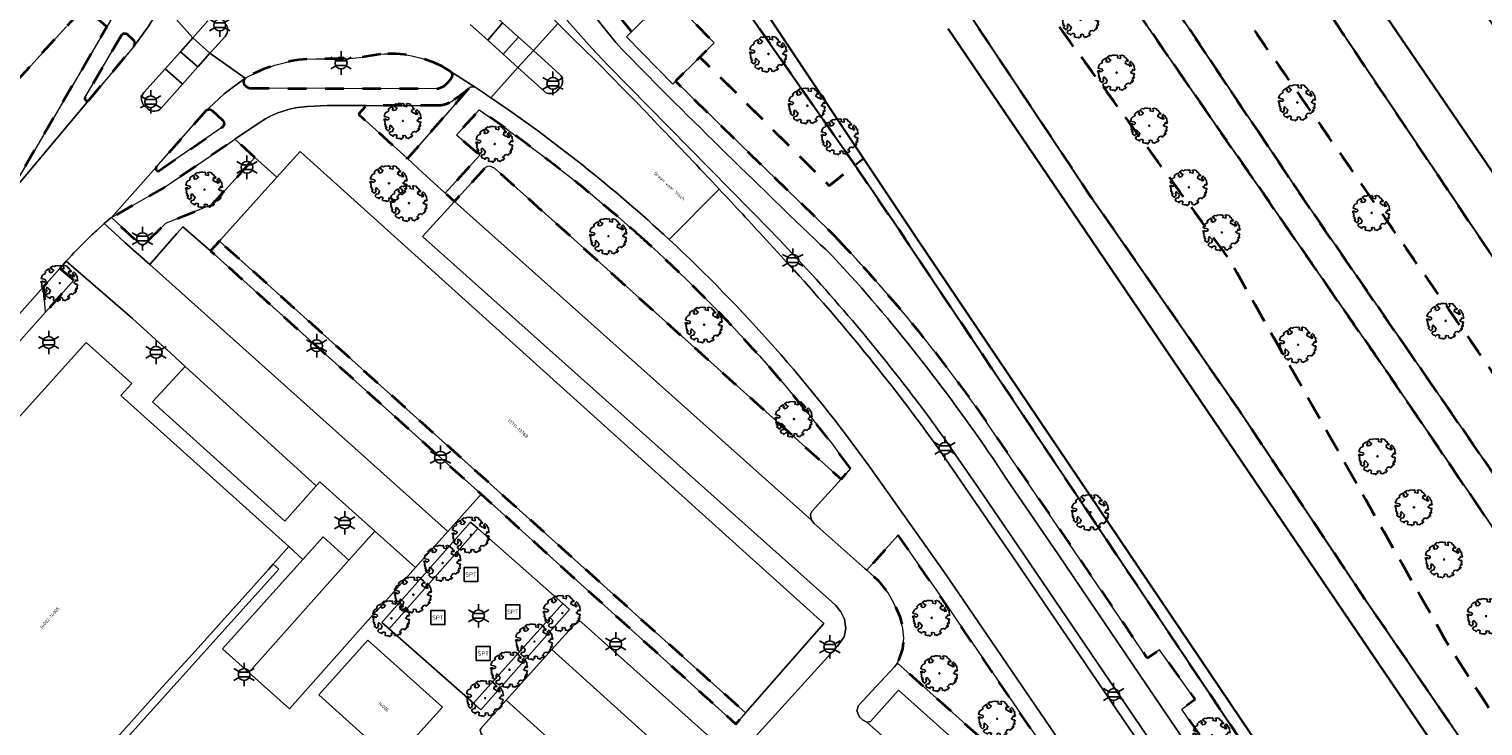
# Model space of a CAD drawing. Extents: x 105780 to 185197, y 477999 to 525027.
# Tile 301 of 562: x 107451 to 107607, y 478948 to 479023. Entities that reach past the tile are written whole.
import ezdxf
from ezdxf.enums import TextEntityAlignment as Align

# ---------------------------------------------------------------- set-up
doc = ezdxf.new("R2010")
doc.units = 0
doc.linetypes.add('XX-HIDDEN', pattern=[4, 2, -2])
for name, color, linetype, lineweight in [('B-GV-GR-BOOM-S', 252, 'Continuous', 25), ('B-GV-GR-HAAG_01-G', 252, 'GR-HAAG1', 13), ('B-GV-GR-MATERIAALGRENS-G', 252, 'XX-HIDDEN', 35), ('B-RO-IE-MEUBILAIR_WEGMEUBILAIR-S', 252, 'Continuous', 25), ('B-RO-IE-TERREINAFSCHEIDING_KUNSTMATIG_HEKWERK-G', 252, 'IE-TERREINAFSCHEIDING-KUNSTMATIG', 18), ('B-WE-GW-WATERGANG_SLOOT_INSTEEK-G', 252, 'Continuous', 30), ('B-XX-KG-KADASTRAAL_BEBOUWING-G', 252, 'Continuous', 20), ('B1-WE-GW-TALUD_KRUIN-G', 252, 'Continuous', 25), ('B1-WE-OG-BEBOUWING-T18', 7, 'Continuous', 18), ('B1-WE-OG-TOPOGRAFIE-T18', 10, 'Continuous', 18), ('B1-WE-VH-VERHARDING_ASFALT-GV', 252, 'Continuous', 18), ('B1-WE-VH-VERHARDING_BETONSTRAATSTEEN-GV', 252, 'Continuous', 18), ('B1-WE-VH-VERHARDING_TEGEL-GV', 252, 'Continuous', 18)]:
    doc.layers.add(name, color=color, linetype=linetype, lineweight=lineweight)
doc.styles.add('NLCS-ISO', font='NLCS-ISO.ttf')
doc.styles.add('NLCS-ISO-M200-T18', font='NLCS-ISO.ttf', dxfattribs={"height": 0.36})
doc.linetypes.add('GR-HAAG1', pattern='A,6,[176,NLCS.shx,S=0.125,R=0,X=0,Y=0],-2', length=8)
doc.linetypes.add('IE-TERREINAFSCHEIDING-KUNSTMATIG', pattern='A,4,[82,NLCS.SHX,S=0.75,R=90,X=0,Y=0],4,-2', length=10)

# ---------------------------------------------------------------- blocks, each defined once
blk = doc.blocks.new('B-SIE-WEG_LICHTMAST-SO')
at = {"ltscale": 0.1}
for p, q in [((-1.1, 0.63), (-2.19, 1.27)), ((0, 1.27), (0, 2.53)), ((1.1, 0.63), (2.19, 1.27)), ((-1.1, -0.63), (-2.19, -1.27)), ((0, -1.27), (0, -2.53)), ((1.1, -0.63), (2.19, -1.27))]:
    blk.add_line(p, q, dxfattribs=at)
at = {"flags": 128}
for points in [[(-1.16, 0.5), (1.16, 0.5)], [(-1.16, -0.5), (1.16, -0.5)]]:
    blk.add_lwpolyline(points, dxfattribs=at)
at = {"ltscale": 0.1}
blk.add_circle((0, 0), 1.27, dxfattribs=at)
at = {"style": 'NLCS-ISO'}
blk.add_attdef('TYPE', text='', height=1.8, dxfattribs=at).set_placement((0, 2.53), align=Align.BOTTOM_CENTER)
blk = doc.blocks.new('SIE-WEG_SPEELTOESTEL-SO')
at = {"flags": 128}
blk.add_lwpolyline([(-0.75, -0.75), (0.75, -0.75), (0.75, 0.75), (-0.75, 0.75)], close=True, dxfattribs=at)
at = {"style": 'NLCS-ISO'}
blk.add_text('SPT', height=0.45, dxfattribs=at).set_placement((0, 0), align=Align.MIDDLE_CENTER)
blk = doc.blocks.new('B-SGR-BOOM_06')
at = {"linetype": 'Continuous', "flags": 128}
blk.add_lwpolyline([(1.08, 1.41), (1.01, 1.58), (0.88, 1.63), (0.78, 1.81), (0.51, 1.88), (0.34, 1.81), (0.44, 1.71), (0.43, 1.52), (0.09, 1.59), (0.14, 1.73), (0.07, 1.88), (-0.06, 1.84), (-0.19, 1.88), (-0.46, 1.86), (-0.6, 1.79), (-0.78, 1.83), (-1.02, 1.64), (-0.85, 1.56), (-0.8, 1.46), (-0.63, 1.37), (-0.8, 1.16), (-1.02, 1.11), (-1.17, 1.24), (-1.05, 1.29), (-1.15, 1.54), (-1.45, 1.37), (-1.6, 1.21), (-1.52, 1.14), (-1.6, 1.01), (-1.77, 0.94), (-1.89, 0.82), (-2, 0.49), (-1.55, 0.37), (-1.48, 0.22), (-1.6, 0.12), (-1.8, 0.12), (-1.84, 0.22), (-2.04, 0.15), (-1.9, -0.07), (-1.97, -0.15), (-1.89, -0.22), (-1.95, -0.4), (-1.81, -0.47), (-1.89, -0.62), (-1.77, -0.64), (-1.72, -0.68), (-1.85, -0.84), (-1.57, -1.07), (-1.47, -0.97), (-1.38, -0.79), (-1.45, -0.7), (-1.37, -0.47), (-1.25, -0.54), (-1.12, -0.7), (-1, -0.8), (-1.12, -1.12), (-1.37, -1.17), (-1.47, -1.36), (-1.33, -1.51), (-1.13, -1.56), (-1.11, -1.61), (-1.08, -1.66), (-0.93, -1.49), (-0.73, -1.49), (-0.63, -1.56), (-0.68, -1.71), (-0.68, -1.84), (-0.46, -1.89), (-0.24, -1.88), (-0.19, -1.98), (-0.09, -1.86), (0.04, -1.79), (-0.02, -1.6), (0.11, -1.56), (0.31, -1.61), (0.34, -1.84), (0.46, -1.83), (0.58, -1.89), (0.83, -1.69), (0.95, -1.74), (0.93, -1.66), (1.06, -1.59), (0.96, -1.49), (0.85, -1.46), (1.03, -1.29), (1.05, -1.19), (1.26, -1.14), (1.42, -1.22), (1.51, -1.12), (1.51, -1.05), (1.65, -1.05), (1.65, -0.95), (1.78, -0.91), (1.78, -0.82), (1.63, -0.82), (1.82, -0.64), (1.7, -0.57), (1.85, -0.62), (1.9, -0.5), (1.82, -0.37), (1.93, -0.18), (1.87, -0.1), (1.7, -0.1), (1.5, 0.03), (1.63, 0.12), (1.75, 0.34), (1.82, 0.24), (1.95, 0.29), (1.87, 0.57), (1.88, 0.75), (1.8, 0.79), (1.67, 1.06), (1.53, 1.21), (1.35, 1.04), (1.47, 0.97), (1.57, 0.72), (1.41, 0.69), (1.33, 0.85), (1.2, 0.82), (1.06, 0.92), (0.9, 1.01), (0.98, 1.07), (0.93, 1.17), (1.01, 1.27), (1.15, 1.22), (1.26, 1.29)], close=True, dxfattribs=at)
blk.add_circle((0, 0), 0.06)
at = {"style": 'NLCS-ISO'}
blk.add_attdef('SOORT', text='', height=0.3, dxfattribs=at).set_placement((0, -0.36), align=Align.TOP_CENTER)

msp = doc.modelspace()

# ---------------------------------------------------------------- linework, layer by layer
at = {"layer": 'B-GV-GR-HAAG_01-G', "flags": 128}
for points in [[(107499.453, 478968.939), (107498.655, 478969.644), (107489.135, 478958.869), (107489.903, 478958.19)], [(107477.464, 478965.127), (107476.962, 478964.566), (107468.753, 478955.406), (107465.539, 478951.91), (107462.238, 478948.226), (107453.052, 478937.968), (107452.602, 478937.465), (107453.197, 478936.93), (107453.649, 478937.433), (107478.059, 478964.592)], [(107508.561, 478960.892), (107498.961, 478950.188), (107499.752, 478949.489), (107509.272, 478960.264)]]:
    msp.add_lwpolyline(points, close=True, dxfattribs=at)
at = {"layer": 'B-GV-GR-MATERIAALGRENS-G', "flags": 128}
for points in [[(107693.216, 478872.768), (107672.464, 478903.182), (107670.188, 478906.517), (107648.75, 478937.565), (107637.227, 478955.009), (107607.153, 479000), (107589.969, 479025.638), (107552.622, 479081.359), (107552.236, 479081.778), (107551.353, 479083.075), (107550.933, 479070.889), (107550.922, 479070.608), (107551.02, 479070.225), (107552.326, 479068.147), (107560.483, 479054.533), (107598.458, 479000), (107609.276, 478984.443), (107631.134, 478951.267), (107644.758, 478931.672), (107661.583, 478906.974), (107668.005, 478897.767), (107676.879, 478885.046), (107692.759, 478861.184), (107708.417, 478838.203), (107721.883, 478818.015), (107736.75, 478796.734), (107750.755, 478776.411), (107761.37, 478759.901), (107778.366, 478734.548), (107789.855, 478718.013), (107801.911, 478700.397), (107812.375, 478685.209), (107822.021, 478670.604), (107832.354, 478655.951), (107837.634, 478661.222), (107830.953, 478670.877), (107809.542, 478702.223), (107792.531, 478727.235), (107771.652, 478757.364), (107760.563, 478773.863), (107748.736, 478791.185), (107737.706, 478807.143), (107726.36, 478824.015), (107714.942, 478840.17)], [(107676.879, 478885.046), (107668.005, 478897.767), (107661.583, 478906.974), (107644.758, 478931.672), (107631.134, 478951.267), (107609.276, 478984.443), (107598.458, 479000), (107560.483, 479054.533), (107552.326, 479068.147), (107551.02, 479070.225), (107550.922, 479070.608), (107550.933, 479070.889), (107550.737, 479069.963), (107550.573, 479069.423), (107550.541, 479069.059), (107550.624, 479068.493), (107550.677, 479066.36), (107554.69, 479054.615), (107556.005, 479052.137), (107587.971, 479004.507), (107591.086, 479000), (107625.854, 478949.687), (107640.626, 478927.636), (107654.034, 478907.742), (107663.158, 478894.441), (107666.681, 478889.305), (107678.769, 478871.092), (107690.87, 478853.308), (107719.832, 478811.088), (107738.034, 478785.269), (107763.796, 478746.043), (107788.276, 478710.151), (107826.549, 478654.489), (107832.354, 478655.951), (107822.021, 478670.604), (107812.375, 478685.209), (107801.911, 478700.397), (107789.855, 478718.013), (107778.366, 478734.548), (107761.37, 478759.901), (107750.755, 478776.411), (107736.75, 478796.734), (107721.883, 478818.015), (107708.417, 478838.203), (107692.759, 478861.184)], [(107646.7, 478893.799), (107646.65, 478893.867), (107642.747, 478899.149), (107626.448, 478922.868), (107613.566, 478940.928), (107603.415, 478956.823), (107580.226, 478997.697), (107578.546, 479000), (107551.793, 479036.663), (107536.022, 479058.741), (107534.821, 479060.333), (107530.937, 479057.371), (107531.556, 479057.286), (107532.495, 479056.931), (107533.089, 479056.442), (107533.532, 479055.816), (107533.986, 479054.33), (107534.867, 479049.784), (107535.112, 479048.281), (107544.856, 479035.193), (107552.215, 479024.157), (107565.306, 479004.525), (107568.444, 479000), (107581.026, 478981.859), (107594.673, 478961.379), (107633.439, 478904.736), (107660.307, 478864.423), (107678.032, 478838.139), (107713.94, 478785.654), (107741.044, 478745.377), (107764.379, 478711.626), (107793.071, 478669.259), (107804.796, 478652.572), (107811.33, 478642.724), (107813.626, 478635.185), (107819.39, 478643.316), (107817.773, 478644.893), (107807.838, 478656.146), (107795.78, 478674.221), (107765.212, 478718.285), (107706.384, 478804.357), (107689.033, 478830.227), (107688.288, 478831.179)], [(107686.373, 478854.6), (107664.886, 478886.448), (107655.534, 478899.999), (107641.657, 478920.107), (107597.311, 478985.39), (107587.194, 479000), (107550.76, 479052.612), (107543.847, 479056.569), (107542.266, 479057.298), (107540.536, 479057.915), (107538.364, 479058.56), (107534.821, 479060.333), (107536.022, 479058.741), (107551.793, 479036.663), (107578.546, 479000), (107580.226, 478997.697), (107603.415, 478956.823), (107613.566, 478940.928), (107626.448, 478922.868), (107642.747, 478899.149), (107646.65, 478893.867), (107646.7, 478893.799), (107688.288, 478831.179), (107689.033, 478830.227), (107706.384, 478804.357), (107765.212, 478718.285), (107795.78, 478674.221), (107807.838, 478656.146), (107817.773, 478644.893), (107819.39, 478643.316), (107823.939, 478652.987), (107806.811, 478678.657), (107776.011, 478722.22), (107757.409, 478749.615), (107734.052, 478784.3), (107709.314, 478820.367)], [(107678.769, 478871.092), (107666.681, 478889.305), (107663.158, 478894.441), (107654.034, 478907.742), (107640.626, 478927.636), (107625.854, 478949.687), (107591.086, 479000), (107587.971, 479004.507), (107556.005, 479052.137), (107554.69, 479054.615), (107552.721, 479055.166), (107551.86, 479054.513), (107550.76, 479052.612), (107587.194, 479000), (107597.311, 478985.39), (107641.657, 478920.107), (107655.534, 478899.999), (107664.886, 478886.448), (107686.373, 478854.6), (107709.314, 478820.367), (107734.052, 478784.3), (107757.409, 478749.615), (107776.011, 478722.22), (107806.811, 478678.657), (107823.939, 478652.987), (107824.222, 478652.767), (107824.573, 478652.693), (107825.762, 478653.386), (107826.485, 478654.218), (107826.549, 478654.489), (107788.276, 478710.151), (107763.796, 478746.043), (107738.034, 478785.269), (107719.832, 478811.088), (107690.87, 478853.308)], [(107459.59, 479022.836), (107457.211, 479025.005), (107455.285, 479022.895), (107446.421, 479013.186), (107434.924, 479000), (107431.243, 478995.778), (107433.044, 478994.039), (107444.881, 479007.615), (107448.777, 479004.357)], [(107475.487, 479008.799), (107473.343, 479010.764), (107472.491, 479010.177), (107465.876, 479005.656), (107460.099, 479002.349), (107462.643, 479000), (107463.44, 478999.286), (107465.892, 479001.723), (107470.926, 479003.755)], [(107471.687, 478999.834), (107470.737, 478998.782), (107499.802, 478972.634), (107501.577, 478971.037), (107527.145, 478947.944), (107528.192, 478949.142)], [(107456.055, 478995.621), (107454.55, 478996.886), (107452.791, 478994.914), (107453.022, 478992.204)], [(107554.712, 478953.471), (107548.714, 478962.25), (107546.697, 478965.17), (107544.583, 478968.231), (107543.542, 478967.075), (107541.191, 478964.467), (107542.438, 478963.372), (107543.482, 478962.044), (107544.159, 478960.799), (107544.75, 478959.485), (107545.076, 478958.26), (107545.163, 478957.151), (107545.03, 478956.043), (107544.497, 478954.483), (107565.061, 478936.018), (107565.934, 478936.961)]]:
    msp.add_lwpolyline(points, close=True, dxfattribs=at)
for points in [[(107512.088, 479027.079), (107512.375, 479026.723), (107515.929, 479022.313), (107519.852, 479026.216), (107524.82, 479021.128), (107523.286, 479019.6), (107537.164, 479005.776), (107539.944, 479007.975), (107531.297, 479020.353), (107517.958, 479039.449), (107517.797, 479039.79), (107518.896, 479040.99), (107519.817, 479041.663), (107520.232, 479042.126), (107520.211, 479042.513), (107519.962, 479043.03), (107519.304, 479044.159), (107517.786, 479045.569)], [(107461.161, 479021.938), (107457.273, 479015.274)], [(107462.441, 479021.446), (107461.865, 479021.982)], [(107457.675, 479014.971), (107462.5, 479020.746)], [(107462.5, 479020.746), (107462.549, 479020.813)], [(107488.98, 479019.91), (107487.028, 479019.571), (107486.02, 479019.48), (107485.015, 479019.421), (107482.027, 479019.406), (107481.068, 479019.383)], [(107496.501, 479018.051), (107495.568, 479018.604)], [(107614.742, 478896.326), (107545.366, 479000), (107544.695, 479001.002), (107539.944, 479007.975), (107537.164, 479005.776), (107523.286, 479019.6), (107520.671, 479016.994), (107530.292, 479007.618), (107530.409, 479007.504), (107533.847, 479004.175), (107537.009, 479001.113), (107537.455, 479000.682), (107537.781, 479000.341), (107538.106, 479000)], [(107496.241, 479016.914), (107496.599, 479017.34)], [(107475.038, 479016.245), (107495.039, 479016.197)], [(107495.286, 479014.378), (107487.443, 479014.385), (107486.634, 479013.461), (107491.876, 479008.686), (107498.469, 479016.231)], [(107502.358, 479011.984), (107499.58, 479013.923), (107497.136, 479011.22), (107499.643, 479009.073), (107495.943, 479004.982), (107496.927, 479004.085), (107500.266, 479007.746), (107500.468, 479007.835), (107500.713, 479007.862), (107501.242, 479007.658), (107509.767, 479000), (107538.447, 478974.237), (107539.438, 478975.393)], [(107470.248, 479013.817), (107464.914, 479007.782)], [(107472.069, 479012.791), (107470.931, 479013.804)], [(107465.301, 479007.444), (107472.071, 479012.102)], [(107552.869, 478982.081), (107558.146, 478974.384), (107571.32, 478955.011), (107572.643, 478955.911), (107576.442, 478950.573), (107575.032, 478949.553), (107575.077, 478949.487), (107581.707, 478939.738), (107624.458, 478876.802), (107640.599, 478851.405), (107640.319, 478851.219), (107642.817, 478847.52), (107642.839, 478847.488), (107645.988, 478849.487), (107646.208, 478850.224), (107635.063, 478866.489), (107614.742, 478896.326)]]:
    msp.add_lwpolyline(points, dxfattribs=at)
for points in [[(107461.865, 479021.982, 0.4204105), (107461.161, 479021.938)], [(107462.549, 479020.813, 0.3602156), (107462.441, 479021.446)], [(107481.068, 479019.383, 0.1109091), (107474.46, 479017.324)], [(107495.568, 479018.604, 0.1411553), (107488.98, 479019.91)], [(107474.46, 479017.324, 0.4418776), (107474.428, 479016.559)], [(107496.599, 479017.34, 0.4246351), (107496.501, 479018.051)], [(107474.428, 479016.559, 0.1642845), (107475.038, 479016.245)], [(107495.039, 479016.197, 0.1942149), (107496.241, 479016.914)], [(107498.469, 479016.231, -0.0570285), (107496.354, 479014.684)], [(107457.273, 479015.274, 0.9161885), (107457.675, 479014.971)], [(107470.799, 479013.893, 0.297734), (107470.248, 479013.817)], [(107470.931, 479013.804, 0.0853825), (107470.799, 479013.893)], [(107496.354, 479014.684, -0.1031161), (107495.286, 479014.378)], [(107472.071, 479012.102, 0.4383169), (107472.069, 479012.791)], [(107514.465, 479002.452, 0.021519), (107502.358, 479011.984)], [(107464.914, 479007.782, 1.0027461), (107465.301, 479007.444)], [(107517.249, 479000, 0.0057307), (107514.465, 479002.452)], [(107539.438, 478975.393, 0.0517553), (107517.249, 479000)], [(107538.106, 479000, -0.0352451), (107552.869, 478982.081)]]:
    msp.add_lwpolyline(points, format="xyb", dxfattribs=at)
at = {"layer": 'B-RO-IE-TERREINAFSCHEIDING_KUNSTMATIG_HEKWERK-G', "flags": 128}
msp.add_lwpolyline([(107520.671, 479016.994), (107523.286, 479019.6)], dxfattribs=at)
at = {"layer": 'B-WE-GW-WATERGANG_SLOOT_INSTEEK-G', "flags": 128}
for points in [[(107616.174, 479011.796), (107584.238, 479058.171), (107579.802, 479064.428), (107579.1, 479065.486), (107563.953, 479088.316), (107561.74, 479088.691), (107560.983, 479089.779), (107560.259, 479091.639), (107556.559, 479089.19), (107556.842, 479088.763), (107555.46, 479087.653), (107557.078, 479085.556), (107556.641, 479084.371), (107568.645, 479064.798), (107590.337, 479033.709), (107593.997, 479028.34), (107613.319, 479000)], [(107721.273, 478841.53), (107709.119, 478859.337), (107697.273, 478876.553), (107685.331, 478894.71), (107674.061, 478910.563), (107653.295, 478941.432), (107613.319, 479000), (107593.997, 479028.34), (107590.337, 479033.709), (107568.645, 479064.798), (107556.641, 479084.371), (107557.078, 479085.556), (107555.46, 479087.653), (107551.353, 479083.075), (107552.236, 479081.778), (107552.622, 479081.359), (107589.969, 479025.638), (107607.153, 479000), (107637.227, 478955.009), (107648.75, 478937.565), (107670.188, 478906.517), (107672.464, 478903.182), (107693.216, 478872.768), (107714.942, 478840.17)], [(107522.51, 479036.146), (107532.499, 479021.193), (107540.85, 479008.691), (107546.655, 479000), (107615.951, 478897.145)], [(107633.439, 478904.736), (107594.673, 478961.379), (107581.026, 478981.859), (107568.444, 479000), (107565.306, 479004.525), (107552.215, 479024.157)], [(107549.946, 479022.644), (107565.281, 479000), (107677.342, 478834.564)], [(107677.342, 478834.564), (107565.281, 479000), (107549.946, 479022.644)]]:
    msp.add_lwpolyline(points, dxfattribs=at)
for points in [[(107522.073, 479042.784), (107517.786, 479045.569), (107519.304, 479044.159), (107519.962, 479043.03), (107520.211, 479042.513), (107520.232, 479042.126), (107519.817, 479041.663), (107518.896, 479040.99), (107517.797, 479039.79), (107517.958, 479039.449), (107531.297, 479020.353), (107539.944, 479007.975), (107540.85, 479008.691), (107532.499, 479021.193), (107522.51, 479036.146), (107522.737, 479036.372), (107522.768, 479036.516), (107522.732, 479036.695), (107521.889, 479038.138), (107521.232, 479039.021), (107520.839, 479040.035), (107520.897, 479040.867), (107521.415, 479041.802)], [(107540.85, 479008.691), (107539.944, 479007.975), (107544.695, 479001.002), (107545.366, 479000), (107614.742, 478896.326), (107635.063, 478866.489), (107646.208, 478850.224), (107645.988, 478849.487), (107642.839, 478847.488), (107643.657, 478846.277), (107643.674, 478846.289), (107647.231, 478848.547), (107647.807, 478850.474), (107636.269, 478867.313), (107615.951, 478897.145), (107546.655, 479000)]]:
    msp.add_lwpolyline(points, close=True, dxfattribs=at)
at = {"layer": 'B-XX-KG-KADASTRAAL_BEBOUWING-G', "flags": 128}
for points in [[(107471.687, 478999.834), (107528.192, 478949.142), (107536.58, 478958.741), (107490.834, 479000), (107480.358, 479009.448), (107477.872, 479006.692), (107471.837, 479000)], [(107476.962, 478964.566), (107477.464, 478965.127), (107479.155, 478967.013), (107466.44, 478978.46), (107461.122, 478983.247), (107462.28, 478984.532), (107457.389, 478988.935), (107429.607, 478958.075), (107430.869, 478956.943), (107431.611, 478956.278), (107444.221, 478944.976), (107447.149, 478942.352), (107448.763, 478940.905), (107452.602, 478937.465), (107453.052, 478937.968), (107462.238, 478948.226), (107465.539, 478951.91), (107468.753, 478955.406)], [(107482.353, 478951.081), (107490.342, 478943.889), (107495.628, 478949.76), (107487.639, 478956.952)]]:
    msp.add_lwpolyline(points, close=True, dxfattribs=at)
at = {"layer": 'B1-WE-GW-TALUD_KRUIN-G', "flags": 128}
for points in [[(107554.69, 479054.615), (107556.005, 479052.137), (107587.971, 479004.507), (107591.086, 479000), (107625.854, 478949.687), (107640.626, 478927.636), (107654.034, 478907.742), (107663.158, 478894.441), (107666.681, 478889.305), (107678.769, 478871.092), (107690.87, 478853.308), (107719.832, 478811.088), (107738.034, 478785.269), (107763.796, 478746.043), (107788.276, 478710.151), (107826.549, 478654.489)], [(107823.939, 478652.987), (107806.811, 478678.657), (107776.011, 478722.22), (107757.409, 478749.615), (107734.052, 478784.3), (107709.314, 478820.367), (107686.373, 478854.6), (107664.886, 478886.448), (107655.534, 478899.999), (107641.657, 478920.107), (107597.311, 478985.39), (107587.194, 479000), (107550.76, 479052.612)]]:
    msp.add_lwpolyline(points, dxfattribs=at)
at = {"layer": 'B1-WE-VH-VERHARDING_ASFALT-GV', "flags": 128}
for points in [[(107500.26, 479024.944), (107501.003, 479024.263), (107502.098, 479023.287), (107503.801, 479021.738), (107505.4, 479020.284), (107508.03, 479023.21), (107504.685, 479026.784), (107504.143, 479027.41)], [(107463.56, 479015.773), (107465.867, 479018.344), (107467.507, 479020.174), (107468.835, 479021.657), (107465.535, 479025.36), (107464.107, 479022.961), (107462.784, 479021.137), (107462.575, 479020.85), (107462.549, 479020.813), (107462.5, 479020.746), (107457.675, 479014.971), (107448.777, 479004.357), (107447.635, 479003.021), (107445.053, 479000), (107442.409, 478996.908), (107442.055, 478996.494), (107440.005, 478994.231), (107446.722, 478988.122), (107452.791, 478994.914), (107454.55, 478996.886), (107455.25, 478997.675)], [(107465.956, 479026.13), (107465.535, 479025.36), (107468.835, 479021.657), (107470.443, 479023.483)], [(107472.305, 479021.821), (107471.639, 479021.067), (107470.659, 479020.002), (107474.46, 479017.324)], [(107500.837, 479015.228), (107503.718, 479018.485), (107502.155, 479019.906), (107500.497, 479021.414), (107498.62, 479023.086)], [(107512.114, 479019.19), (107509.546, 479021.703), (107508.374, 479022.843), (107508.273, 479022.951), (107508.03, 479023.21), (107505.4, 479020.284), (107508.201, 479017.748)], [(107464.914, 479007.782), (107470.248, 479013.817), (107470.561, 479014.11), (107472.198, 479015.644), (107474.46, 479017.324), (107470.659, 479020.002), (107469.376, 479018.543), (107467.734, 479016.676), (107465.424, 479014.095)], [(107481.068, 479019.383), (107482.027, 479019.406), (107485.015, 479019.421), (107486.02, 479019.48), (107487.028, 479019.571), (107488.98, 479019.91)], [(107495.568, 479018.604), (107496.501, 479018.051), (107499.164, 479016.349)], [(107506.542, 479015.922), (107503.718, 479018.485), (107500.837, 479015.228)], [(107508.293, 479016.348), (107507.96, 479015.954)], [(107464.034, 479014.017), (107463.65, 479014.352)], [(107458.659, 479001.107), (107459.092, 479001.5), (107459.323, 479001.704), (107459.53, 479001.888), (107460.007, 479002.275), (107460.099, 479002.349), (107464.914, 479007.782)], [(107525.363, 479005.394), (107519.973, 479000)], [(107519.973, 479000), (107525.363, 479005.394)], [(107532.912, 478997.223), (107531.643, 478998.613), (107530.37, 479000)], [(107577.038, 478936.209), (107556.949, 478965.791), (107548.463, 478978.157)], [(107541.445, 478975.652), (107549.532, 478964.229), (107567.076, 478938.527), (107571.798, 478931.571), (107633.32, 478840.931), (107639.016, 478844.883), (107619.537, 478873.613), (107577.038, 478936.209)]]:
    msp.add_lwpolyline(points, dxfattribs=at)
at = {"layer": 'B1-WE-VH-VERHARDING_ASFALT-GV'}
for points in [[(107472.24, 479023.228, -0.427125), (107472.305, 479021.821)], [(107474.46, 479017.324, -0.1109091), (107481.068, 479019.383)], [(107488.98, 479019.91, -0.1411553), (107495.568, 479018.604)], [(107525.363, 479005.394, 0.0060531), (107512.114, 479019.19)], [(107508.201, 479017.748, -0.4100131), (107508.293, 479016.348)], [(107463.65, 479014.352, -0.3856569), (107463.56, 479015.773)], [(107499.164, 479016.349, -0.0028918), (107500.837, 479015.228)], [(107507.96, 479015.954, -0.3836345), (107506.542, 479015.922)], [(107465.424, 479014.095, -0.3956488), (107464.034, 479014.017)], [(107500.837, 479015.228, -0.0377881), (107519.973, 479000)], [(107530.37, 479000, 0.0024039), (107525.363, 479005.394)], [(107455.25, 478997.675, -0.0155585), (107457.488, 479000)], [(107457.488, 479000, -0.0078954), (107458.659, 479001.107)], [(107519.973, 479000, -0.0501959), (107541.445, 478975.652)], [(107548.463, 478978.157, 0.0286228), (107532.912, 478997.223)]]:
    msp.add_lwpolyline(points, format="xyb", dxfattribs=at)
at = {"layer": 'B1-WE-VH-VERHARDING_BETONSTRAATSTEEN-GV', "flags": 128}
for points in [[(107470.443, 479023.483), (107468.835, 479021.657), (107470.659, 479020.002), (107471.639, 479021.067), (107472.305, 479021.821)], [(107498.62, 479023.086), (107500.497, 479021.414), (107502.098, 479023.287), (107501.003, 479024.263)], [(107531.786, 479000), (107531.362, 479000.44), (107530.936, 479000.879), (107513.396, 479018.737), (107511.686, 479020.552), (107509.04, 479023.532)], [(107446.421, 479013.186), (107455.285, 479022.895)], [(107508.273, 479022.951), (107508.374, 479022.843), (107509.546, 479021.703), (107512.114, 479019.19)], [(107505.4, 479020.284), (107503.718, 479018.485), (107506.542, 479015.922)], [(107508.201, 479017.748), (107505.4, 479020.284)], [(107467.734, 479016.676), (107467.61, 479016.788), (107465.867, 479018.344), (107463.56, 479015.773)], [(107465.424, 479014.095), (107467.734, 479016.676)], [(107507.96, 479015.954), (107508.293, 479016.348)], [(107463.65, 479014.352), (107464.034, 479014.017)], [(107564.05, 478927.863), (107541.217, 478948.141), (107540.751, 478948.387), (107540.41, 478948.692), (107540.115, 478949.35), (107540.316, 478949.93), (107544.18, 478954.08), (107544.497, 478954.483), (107545.03, 478956.043), (107545.163, 478957.151), (107545.076, 478958.26), (107544.75, 478959.485), (107544.159, 478960.799), (107543.482, 478962.044), (107542.438, 478963.372), (107541.191, 478964.467), (107541.009, 478964.627), (107535.561, 478969.507), (107535.285, 478969.803), (107496.927, 479004.085), (107493.5, 479000.329), (107493.867, 479000), (107537.448, 478961.09), (107537.859, 478960.699), (107538.427, 478960.018), (107538.794, 478959.222), (107538.941, 478958.207), (107538.771, 478957.304), (107538.061, 478956.32), (107524.704, 478941.599)], [(107530.37, 479000), (107531.643, 478998.613), (107532.912, 478997.223)], [(107429.607, 478958.075), (107457.389, 478988.935), (107462.28, 478984.532), (107461.122, 478983.247), (107466.44, 478978.46), (107479.155, 478967.013), (107480.639, 478965.624), (107481.287, 478966.347), (107482.812, 478968.048), (107485.596, 478965.552), (107488.39, 478968.669), (107482.476, 478973.971), (107482.088, 478973.539), (107478.696, 478969.755), (107464.493, 478982.545), (107468.016, 478986.368), (107465.992, 478988.213), (107465.989, 478988.216), (107462.348, 478991.515), (107457.834, 478995.432), (107455.25, 478997.675), (107454.55, 478996.886), (107456.055, 478995.621), (107453.022, 478992.204), (107441.201, 478978.972)], [(107548.463, 478978.157), (107556.949, 478965.791), (107577.038, 478936.209), (107619.537, 478873.613), (107639.016, 478844.883), (107639.619, 478845.301), (107637.045, 478849.093), (107620.455, 478874.236), (107577.951, 478936.844), (107572.51, 478944.862), (107558.063, 478966.148), (107553.165, 478973.366), (107550.731, 478976.881), (107549.508, 478978.647)]]:
    msp.add_lwpolyline(points, dxfattribs=at)
at = {"layer": 'B1-WE-VH-VERHARDING_BETONSTRAATSTEEN-GV'}
for points in [[(107472.305, 479021.821, 0.427125), (107472.24, 479023.228)], [(107512.114, 479019.19, -0.0060531), (107525.363, 479005.394)], [(107508.293, 479016.348, 0.4100131), (107508.201, 479017.748)], [(107463.56, 479015.773, 0.3856569), (107463.65, 479014.352)], [(107506.542, 479015.922, 0.3836345), (107507.96, 479015.954)], [(107464.034, 479014.017, 0.3956488), (107465.424, 479014.095)], [(107525.363, 479005.394, -0.0024039), (107530.37, 479000)], [(107546.965, 478982.121, 0.0304911), (107531.786, 479000)], [(107532.912, 478997.223, -0.0286228), (107548.463, 478978.157)], [(107549.508, 478978.647, 0.0054818), (107546.965, 478982.121)]]:
    msp.add_lwpolyline(points, format="xyb", dxfattribs=at)
at = {"layer": 'B1-WE-VH-VERHARDING_BETONSTRAATSTEEN-GV', "flags": 128}
for points in [[(107477.872, 479006.692), (107475.487, 479008.799), (107470.926, 479003.755), (107465.892, 479001.723), (107463.44, 478999.286), (107462.643, 479000), (107460.099, 479002.349), (107460.007, 479002.275), (107459.53, 479001.888), (107459.323, 479001.704), (107460.455, 479000.67), (107461.569, 478999.633), (107464.202, 478997.324), (107465.886, 478999.251), (107467.118, 479000.629), (107467.772, 479001.373), (107470.737, 478998.782), (107471.687, 478999.834), (107471.837, 479000)], [(107496.927, 479004.085), (107535.285, 478969.803), (107535.174, 478970.172), (107535.144, 478970.494), (107535.309, 478970.788), (107538.447, 478974.237), (107509.767, 479000), (107501.242, 479007.658), (107500.713, 479007.862), (107500.468, 479007.835), (107500.266, 479007.746)], [(107470.737, 478998.782), (107467.772, 479001.373), (107467.118, 479000.629), (107465.886, 478999.251), (107464.202, 478997.324), (107496.233, 478968.645), (107499.802, 478972.634)], [(107453.022, 478992.204), (107452.791, 478994.914), (107446.722, 478988.122), (107438.968, 478979.805), (107435.925, 478976.403), (107433.939, 478974.182), (107429.821, 478969.577), (107427.481, 478966.96), (107430.514, 478967.08), (107441.201, 478978.972)], [(107468.016, 478986.368), (107464.493, 478982.545), (107478.696, 478969.755), (107482.088, 478973.539)], [(107492.754, 478964.757), (107488.39, 478968.669), (107485.596, 478965.552), (107474.841, 478953.485), (107479.214, 478949.565), (107488.519, 478960.08), (107488.646, 478960.166)], [(107508.561, 478960.892), (107499.453, 478968.939), (107489.903, 478958.19), (107498.961, 478950.188)], [(107485.596, 478965.552), (107482.812, 478968.048), (107481.287, 478966.347), (107480.639, 478965.624), (107472.022, 478956.012), (107474.841, 478953.485)], [(107510.295, 478959.16), (107507.392, 478955.942), (107522.631, 478942.163), (107525.271, 478945.073), (107525.324, 478945.489), (107525.284, 478945.63), (107525.134, 478945.828)], [(107507.392, 478955.942), (107502.495, 478950.511), (107517.724, 478936.741), (107518.318, 478937.41), (107522.631, 478942.163)], [(107544.614, 478951.604), (107541.602, 478948.214), (107541.217, 478948.141), (107564.05, 478927.863), (107564.136, 478928.425), (107566.98, 478931.573)], [(107502.495, 478950.511), (107499.747, 478947.465), (107499.704, 478947.289), (107499.784, 478946.883), (107499.89, 478946.758), (107501.555, 478945.34), (107514.76, 478933.4), (107517.724, 478936.741)]]:
    msp.add_lwpolyline(points, close=True, dxfattribs=at)
at = {"layer": 'B1-WE-VH-VERHARDING_TEGEL-GV', "flags": 128}
for points in [[(107462.24, 479027.453), (107459.59, 479022.836), (107448.777, 479004.357), (107457.675, 479014.971)], [(107538.106, 479000), (107537.781, 479000.341), (107537.455, 479000.682), (107537.009, 479001.113), (107533.847, 479004.175), (107530.409, 479007.504), (107530.292, 479007.618), (107520.671, 479016.994), (107520.373, 479016.683), (107515.388, 479021.77), (107515.929, 479022.313), (107512.375, 479026.723), (107510.78, 479025.479), (107513.638, 479021.916), (107514.261, 479021.149), (107514.927, 479020.399), (107517.746, 479017.531)], [(107462.549, 479020.813), (107462.575, 479020.85), (107462.784, 479021.137), (107464.107, 479022.961), (107465.535, 479025.36)], [(107517.746, 479017.531), (107514.927, 479020.399), (107514.261, 479021.149), (107513.638, 479021.916), (107510.78, 479025.479), (107509.04, 479023.532), (107511.686, 479020.552), (107513.396, 479018.737), (107530.936, 479000.879), (107531.362, 479000.44), (107531.786, 479000)], [(107457.273, 479015.274), (107461.161, 479021.938)], [(107461.865, 479021.982), (107462.441, 479021.446)], [(107474.46, 479017.324), (107472.198, 479015.644), (107470.561, 479014.11), (107470.248, 479013.817)], [(107496.599, 479017.34), (107496.241, 479016.914)], [(107499.164, 479016.349), (107496.501, 479018.051)], [(107495.039, 479016.197), (107475.038, 479016.245)], [(107498.469, 479016.231), (107491.876, 479008.686), (107493.503, 479007.204), (107495.943, 479004.982), (107499.643, 479009.073), (107497.136, 479011.22), (107499.58, 479013.923), (107502.358, 479011.984)], [(107481.156, 479014.288), (107483.272, 479014.388), (107487.443, 479014.385), (107495.286, 479014.378)], [(107496.927, 479004.085), (107495.943, 479004.982), (107493.503, 479007.204), (107491.876, 479008.686), (107486.634, 479013.461), (107487.443, 479014.385), (107483.272, 479014.388), (107481.156, 479014.288)], [(107475.727, 479012.374), (107473.343, 479010.764), (107475.487, 479008.799), (107477.872, 479006.692), (107480.358, 479009.448), (107490.834, 479000), (107536.58, 478958.741), (107528.192, 478949.142), (107527.145, 478947.944), (107501.577, 478971.037), (107499.802, 478972.634), (107496.233, 478968.645), (107492.754, 478964.757), (107488.646, 478960.166), (107488.519, 478960.08), (107479.214, 478949.565), (107474.841, 478953.485), (107472.022, 478956.012), (107480.639, 478965.624), (107479.155, 478967.013), (107477.464, 478965.127), (107478.059, 478964.592), (107453.649, 478937.433)], [(107464.914, 479007.782), (107460.099, 479002.349), (107465.876, 479005.656), (107472.491, 479010.177), (107473.343, 479010.764), (107475.727, 479012.374)], [(107470.931, 479013.804), (107472.069, 479012.791)], [(107472.071, 479012.102), (107465.301, 479007.444)], [(107539.491, 478996.077), (107537.446, 478998.297), (107537.101, 478998.625), (107536.757, 478998.953), (107536.207, 478999.476), (107535.658, 479000), (107532.88, 479002.663), (107532.548, 479002.982), (107530.784, 479004.686), (107529.023, 479006.394)], [(107529.023, 479006.394), (107530.784, 479004.686), (107532.548, 479002.982), (107532.88, 479002.663), (107535.658, 479000), (107536.207, 478999.476), (107536.757, 478998.953), (107537.101, 478998.625), (107537.446, 478998.297), (107539.491, 478996.077)], [(107524.704, 478941.599), (107538.061, 478956.32), (107538.771, 478957.304), (107538.941, 478958.207), (107538.794, 478959.222), (107538.427, 478960.018), (107537.859, 478960.699), (107537.448, 478961.09), (107493.867, 479000), (107493.5, 479000.329), (107496.927, 479004.085)], [(107461.569, 478999.633), (107460.455, 479000.67), (107459.323, 479001.704), (107459.092, 479001.5), (107458.659, 479001.107)], [(107455.25, 478997.675), (107457.834, 478995.432), (107462.348, 478991.515), (107465.989, 478988.216), (107465.992, 478988.213), (107468.016, 478986.368), (107482.088, 478973.539), (107482.476, 478973.971), (107488.39, 478968.669), (107492.754, 478964.757), (107496.233, 478968.645), (107464.202, 478997.324), (107461.569, 478999.633)], [(107641.688, 478846.736), (107642.817, 478847.52), (107640.319, 478851.219), (107640.599, 478851.405), (107624.458, 478876.802), (107581.707, 478939.738), (107575.077, 478949.487), (107575.032, 478949.553), (107576.442, 478950.573), (107572.643, 478955.911), (107571.32, 478955.011), (107558.146, 478974.384), (107552.869, 478982.081)], [(107549.508, 478978.647), (107550.731, 478976.881), (107553.165, 478973.366), (107558.063, 478966.148), (107572.51, 478944.862), (107577.951, 478936.844), (107620.455, 478874.236), (107637.045, 478849.093), (107639.619, 478845.301), (107641.688, 478846.736), (107639.178, 478850.447), (107638.338, 478851.77), (107623.044, 478875.861), (107580.086, 478939.083), (107561.777, 478966.117), (107556.179, 478974.317)], [(107539.438, 478975.393), (107538.447, 478974.237), (107535.309, 478970.788), (107535.144, 478970.494), (107535.174, 478970.172), (107535.285, 478969.803), (107535.561, 478969.507), (107541.009, 478964.627), (107541.191, 478964.467), (107543.542, 478967.075), (107544.583, 478968.231), (107546.697, 478965.17), (107548.714, 478962.25), (107554.712, 478953.471), (107565.934, 478936.961), (107565.061, 478936.018), (107544.497, 478954.483)], [(107544.497, 478954.483), (107544.18, 478954.08), (107540.316, 478949.93), (107540.115, 478949.35), (107540.41, 478948.692), (107540.751, 478948.387), (107541.217, 478948.141), (107541.602, 478948.214), (107544.614, 478951.604), (107566.98, 478931.573), (107564.136, 478928.425), (107564.05, 478927.863), (107564.192, 478927.172), (107564.457, 478926.591), (107565.061, 478926.197), (107565.626, 478926.059), (107566.274, 478926.043), (107566.745, 478926.186), (107567.097, 478926.386), (107571.798, 478931.571), (107567.076, 478938.527), (107549.532, 478964.229), (107541.445, 478975.652)], [(107556.179, 478974.317), (107561.777, 478966.117), (107580.086, 478939.083), (107623.044, 478875.861), (107638.338, 478851.77), (107639.178, 478850.447), (107641.688, 478846.736)]]:
    msp.add_lwpolyline(points, dxfattribs=at)
for points in [[(107515.929, 479022.313), (107515.388, 479021.77), (107520.373, 479016.683), (107520.671, 479016.994), (107523.286, 479019.6), (107524.82, 479021.128), (107519.852, 479026.216)], [(107502.098, 479023.287), (107500.497, 479021.414), (107502.155, 479019.906), (107503.801, 479021.738)], [(107505.4, 479020.284), (107503.801, 479021.738), (107502.155, 479019.906), (107503.718, 479018.485)], [(107467.507, 479020.174), (107465.867, 479018.344), (107467.61, 479016.788), (107467.734, 479016.676), (107469.376, 479018.543)], [(107468.835, 479021.657), (107467.507, 479020.174), (107469.376, 479018.543), (107470.659, 479020.002)], [(107498.961, 478950.188), (107489.903, 478958.19), (107489.135, 478958.869), (107498.655, 478969.644), (107499.453, 478968.939), (107508.561, 478960.892), (107509.272, 478960.264), (107499.752, 478949.489)], [(107502.495, 478950.511), (107507.392, 478955.942), (107510.295, 478959.16), (107525.134, 478945.828), (107525.284, 478945.63), (107525.324, 478945.489), (107525.271, 478945.073), (107522.631, 478942.163), (107518.318, 478937.41), (107517.724, 478936.741), (107514.76, 478933.4), (107501.555, 478945.34), (107499.89, 478946.758), (107499.784, 478946.883), (107499.704, 478947.289), (107499.747, 478947.465)], [(107482.353, 478951.081), (107487.639, 478956.952), (107495.628, 478949.76), (107490.342, 478943.889)]]:
    msp.add_lwpolyline(points, close=True, dxfattribs=at)
at = {"layer": 'B1-WE-VH-VERHARDING_TEGEL-GV'}
for points in [[(107461.161, 479021.938, -0.4204105), (107461.865, 479021.982)], [(107462.441, 479021.446, -0.3602156), (107462.549, 479020.813)], [(107474.428, 479016.559, -0.4418776), (107474.46, 479017.324)], [(107496.501, 479018.051, -0.4246351), (107496.599, 479017.34)], [(107529.023, 479006.394, -0.0038367), (107517.746, 479017.531)], [(107517.746, 479017.531, 0.0038367), (107529.023, 479006.394)], [(107475.038, 479016.245, -0.1642845), (107474.428, 479016.559)], [(107496.241, 479016.914, -0.1942149), (107495.039, 479016.197)], [(107496.354, 479014.684, 0.0570285), (107498.469, 479016.231)], [(107498.469, 479016.231, -0.362992), (107499.164, 479016.349)], [(107499.164, 479016.349, 0.362992), (107498.469, 479016.231)], [(107500.837, 479015.228, 0.0028918), (107499.164, 479016.349)], [(107457.675, 479014.971, -0.9161885), (107457.273, 479015.274)], [(107470.248, 479013.817, -0.297734), (107470.799, 479013.893)], [(107470.799, 479013.893, -0.0853825), (107470.931, 479013.804)], [(107475.727, 479012.374, -0.1436735), (107481.156, 479014.288)], [(107481.156, 479014.288, 0.1436735), (107475.727, 479012.374)], [(107495.286, 479014.378, 0.1031161), (107496.354, 479014.684)], [(107519.973, 479000, 0.0377881), (107500.837, 479015.228)], [(107472.069, 479012.791, -0.4383169), (107472.071, 479012.102)], [(107502.358, 479011.984, -0.021519), (107514.465, 479002.452)], [(107465.301, 479007.444, -1.0027461), (107464.914, 479007.782)], [(107514.465, 479002.452, -0.0057307), (107517.249, 479000)], [(107457.488, 479000, 0.0155585), (107455.25, 478997.675)], [(107458.659, 479001.107, 0.0078954), (107457.488, 479000)], [(107517.249, 479000, -0.0517553), (107539.438, 478975.393)], [(107541.445, 478975.652, 0.0501959), (107519.973, 479000)], [(107531.786, 479000, -0.0304911), (107546.965, 478982.121)], [(107552.869, 478982.081, 0.0352451), (107538.106, 479000)], [(107556.179, 478974.317, 0.0369353), (107539.491, 478996.077)], [(107539.491, 478996.077, -0.0369353), (107556.179, 478974.317)], [(107546.965, 478982.121, -0.0054818), (107549.508, 478978.647)]]:
    msp.add_lwpolyline(points, format="xyb", dxfattribs=at)

# ---------------------------------------------------------------- block references
at = {"layer": 'B-GV-GR-BOOM-S', "linetype": 'Continuous', "lineweight": 0}
for p in [(107564.169, 479023.601), (107530.649, 479019.923), (107568.026, 479017.925), (107534.814, 479014.377), (107587.423, 479014.721), (107491.394, 479012.735), (107571.529, 479012.229), (107538.327, 479011.073), (107501.252, 479010.262), (107489.893, 479006.029), (107470.079, 479005.36), (107575.789, 479005.602), (107492.046, 479003.901), (107595.405, 479002.857), (107513.472, 479000.349), (107579.322, 479000.758), (107454.545, 478995.315), (107523.738, 478990.85), (107603.348, 478991.261), (107587.52, 478988.691), (107533.388, 478980.704), (107596.031, 478976.708), (107565.215, 478970.687), (107599.95, 478971.223), (107498.707, 478968.274), (107495.661, 478965.258), (107603.196, 478965.618), (107492.505, 478961.845), (107490.161, 478959.301), (107508.504, 478959.869), (107548.159, 478959.354), (107607.699, 478959.536), (107505.522, 478956.805), (107502.832, 478953.793), (107548.996, 478953.401), (107500.234, 478950.722), (107555.207, 478948.512), (107578.265, 478946.749)]:
    msp.add_blockref('B-SGR-BOOM_06', p, dxfattribs=at)
at = {"layer": 'B-RO-IE-MEUBILAIR_WEGMEUBILAIR-S', "xscale": 0.5, "yscale": 0.5, "zscale": 0.5}
for p in [(107471.721, 479023.039), (107484.754, 479018.953), (107507.497, 479016.767), (107464.31, 479014.789), (107474.646, 479007.753), (107463.43, 479000.09), (107533.26, 478997.769), (107453.367, 478988.934), (107464.891, 478987.882), (107482.132, 478988.59), (107549.587, 478977.571), (107495.428, 478976.591), (107485.146, 478969.563), (107499.512, 478959.576), (107514.236, 478956.541), (107537.23, 478956.241), (107474.342, 478953.271), (107567.701, 478951.118)]:
    msp.add_blockref('B-SIE-WEG_LICHTMAST-SO', p, dxfattribs=at)
at = {"layer": 'B-RO-IE-MEUBILAIR_WEGMEUBILAIR-S'}
for p in [(107498.704, 478964.012), (107495.144, 478959.379), (107503.19, 478960.013), (107500.021, 478955.527)]:
    msp.add_blockref('SIE-WEG_SPEELTOESTEL-SO', p, dxfattribs=at)

# ---------------------------------------------------------------- texts
at = {"layer": 'B1-WE-OG-BEBOUWING-T18', "style": 'NLCS-ISO-M200-T18'}
for s, rotation, p in [('13711-13768', 317.9, (107503.752, 478979.706)), ('14002-14005', 48.8, (107453.459, 478959.349)), ('14006', 318, (107489.315, 478949.809))]:
    msp.add_text(s, height=0.36, rotation=rotation, dxfattribs=at).set_placement(p, align=Align.MIDDLE)
at = {"layer": 'B1-WE-OG-TOPOGRAFIE-T18', "style": 'NLCS-ISO-M200-T18'}
msp.add_text('Graan voor Visch', height=0.36, rotation=316.8, dxfattribs=at).set_placement((107520.014, 479005.738), align=Align.MIDDLE)

doc.saveas('drawing.dxf')
